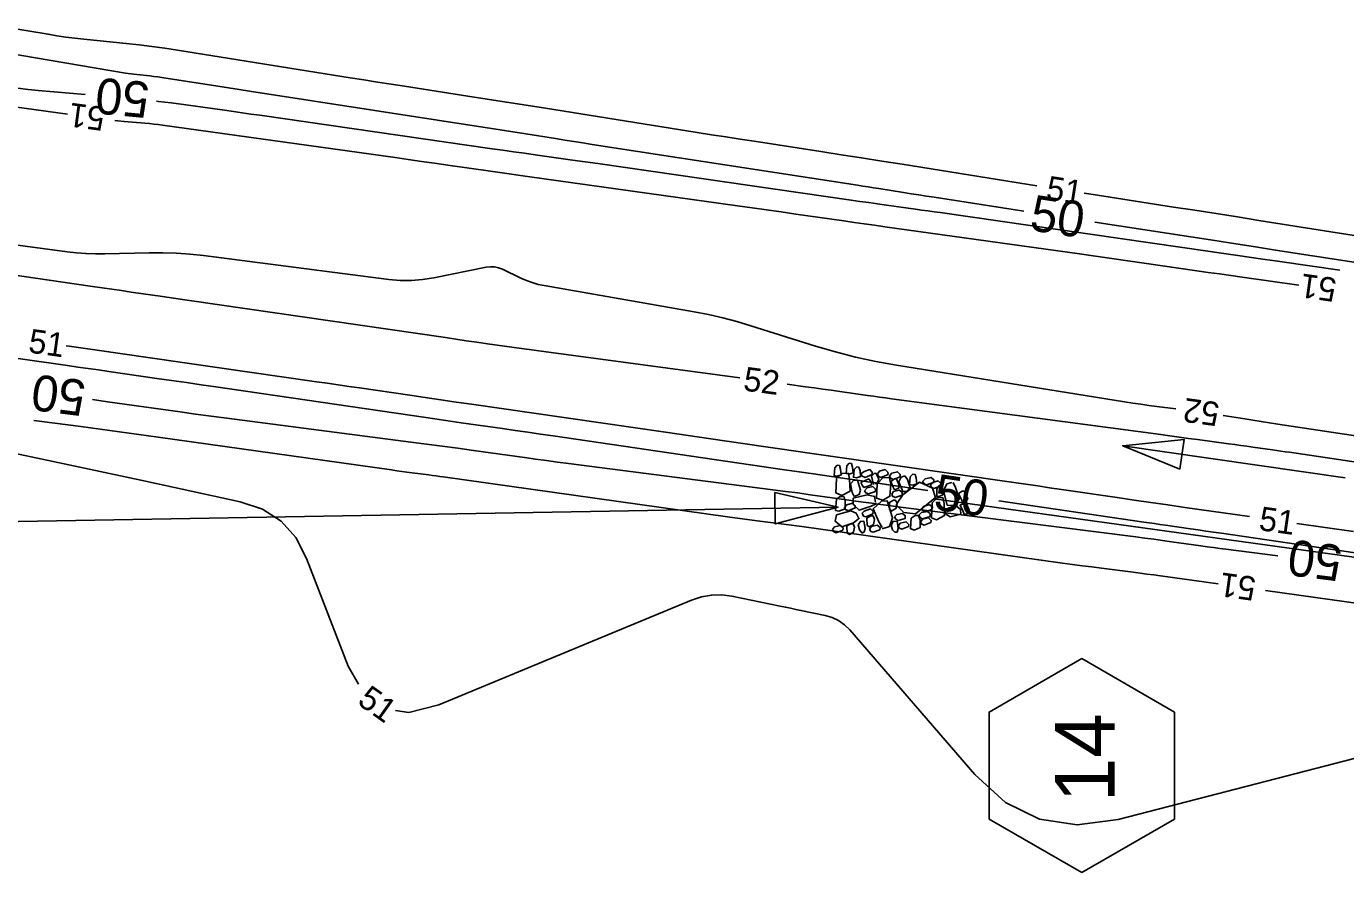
# Model space of a CAD drawing. Extents: x 2384780 to 2405861, y 547869 to 573706.
# Drawn here: x 2394621.2 to 2394731.5, y 554959.7 to 555030.4 of the extents above; entities that cross this region are included whole.
import ezdxf

# ---------------------------------------------------------------- set-up
doc = ezdxf.new("R2010")
doc.units = 0
for name, color, linetype in [('Breaklines', 7, 'Continuous'), ('Old_Level_11', 7, 'Continuous'), ('Old_Level_12', 7, 'Continuous'), ('Old_Level_23', 7, 'Continuous'), ('Old_Level_5', 7, 'Continuous'), ('Old_Level_60', 7, 'Continuous'), ('Old_Level_61', 7, 'Continuous')]:
    doc.layers.add(name, color=color, linetype=linetype)

# ---------------------------------------------------------------- blocks, each defined once
blk = doc.blocks.new('RIPRAP')
at = {"layer": 'Breaklines'}
for points in [[(-0.002, -0.00625), (-0.00625, -0.00775), (-0.016, -0.0125), (-0.02, -0.00675), (-0.02, -0.003), (-0.008, 0.00275), (-0.002, -0.00025), (-0.002, -0.00625)], [(0.01825, -0.00325), (0.01375, -0.005), (0.00325, -0.00975), (0.00025, -0.00375), (0, 0), (0.01125, 0.005), (0.018, 0.00275), (0.01825, -0.00325)], [(-0.0345, -0.0215), (-0.0265, -0.01775), (-0.007, -0.01125), (0.00375, -0.02075), (0.003, -0.0315), (-0.02075, -0.03775), (-0.03225, -0.032), (-0.0345, -0.024)], [(0.012, -0.0355), (0.00825, -0.0295), (0.0035, -0.01775), (0.01025, -0.00925), (0.01825, -0.009), (0.0225, -0.027), (0.01875, -0.033), (0.012, -0.0355)], [(-0.0305, -0.05975), (-0.035, -0.05625), (-0.0375, -0.0465), (-0.033, -0.042), (-0.02925, -0.042), (-0.02475, -0.05375), (-0.02675, -0.05825), (-0.0305, -0.05975)], [(-0.0275, -0.0395), (-0.023, -0.03925), (-0.014, -0.039), (-0.0115, -0.045), (-0.0115, -0.04875), (-0.0235, -0.049), (-0.0295, -0.04475), (-0.0275, -0.0395)], [(-0.0095, -0.039), (0.00025, -0.0365), (0.0205, -0.036), (0.02775, -0.0495), (0.024, -0.05775), (-0.00075, -0.05675), (-0.009, -0.0485), (-0.0095, -0.039)], [(-0.03675, -0.07275), (-0.04075, -0.06825), (-0.04325, -0.0585), (-0.0395, -0.054), (-0.035, -0.054), (-0.031, -0.0665), (-0.033, -0.0705), (-0.03675, -0.07275)], [(-0.00025, -0.11525), (-0.0145, -0.10575), (-0.0355, -0.078), (-0.0255, -0.056), (-0.00975, -0.051), (0.01725, -0.08475), (0.01525, -0.10425), (0.002, -0.11775)], [(0.009, -0.07425), (0.0045, -0.07075), (0.00225, -0.061), (0.00625, -0.05625), (0.01, -0.057), (0.01425, -0.06825), (0.01275, -0.072), (0.009, -0.07425)], [(0.01975, -0.07925), (0.01525, -0.07475), (0.01375, -0.06525), (0.01725, -0.0605), (0.02175, -0.0605), (0.02575, -0.07325), (0.0235, -0.077), (0.01975, -0.07925)], [(0.03125, -0.0765), (0.0265, -0.073), (0.02425, -0.06325), (0.0285, -0.0585), (0.03225, -0.05925), (0.03625, -0.0705), (0.035, -0.07425), (0.03125, -0.0765)], [(-0.0485, -0.08525), (-0.0425, -0.0835), (-0.03275, -0.0825), (-0.0305, -0.08925), (-0.03175, -0.0945), (-0.0445, -0.09325), (-0.049, -0.089), (-0.0485, -0.08525)], [(0.02025, -0.07975), (0.02825, -0.07725), (0.04025, -0.077), (0.045, -0.08725), (0.042, -0.0935), (0.02475, -0.092), (0.02025, -0.0855), (0.02025, -0.07975)], [(-0.046, -0.12775), (-0.0505, -0.12425), (-0.053, -0.1145), (-0.0485, -0.11), (-0.04475, -0.11), (-0.04, -0.12175), (-0.04225, -0.12625), (-0.046, -0.12775)], [(-0.046, -0.1025), (-0.04025, -0.098), (-0.02675, -0.09375), (-0.02, -0.09975), (-0.02, -0.10575), (-0.03625, -0.11225), (-0.044, -0.1085), (-0.046, -0.1025)], [(-0.01575, -0.1245), (-0.02025, -0.12125), (-0.022, -0.11125), (-0.0185, -0.10675), (-0.014, -0.10675), (-0.00975, -0.1185), (-0.012, -0.123), (-0.01575, -0.1245)], [(0.0225, -0.12), (0.0185, -0.11625), (0.01675, -0.10675), (0.0205, -0.102), (0.025, -0.102), (0.0285, -0.114), (0.02625, -0.11775), (0.0225, -0.12)], [(0.03775, -0.114), (0.03325, -0.11025), (0.031, -0.1005), (0.035, -0.096), (0.03875, -0.09675), (0.043, -0.10775), (0.0415, -0.1115), (0.03775, -0.114)], [(-0.04975, -0.14825), (-0.05425, -0.14475), (-0.05675, -0.135), (-0.05225, -0.1305), (-0.0485, -0.1305), (-0.04375, -0.14225), (-0.046, -0.14675), (-0.04975, -0.14825)], [(-0.04275, -0.12825), (-0.03225, -0.126), (-0.012, -0.1275), (-0.00575, -0.1395), (-0.009, -0.15), (-0.033, -0.1485), (-0.04375, -0.13875), (-0.04275, -0.12825)], [(-0.023, -0.1195), (-0.02725, -0.12175), (-0.037, -0.126), (-0.041, -0.1195), (-0.041, -0.11625), (-0.029, -0.1115), (-0.02525, -0.1135), (-0.023, -0.1195)], [(-0.00575, -0.118), (0.00025, -0.1155), (0.0085, -0.1175), (0.0125, -0.12425), (0.01025, -0.128), (-0.00175, -0.12825), (-0.00575, -0.12175), (-0.00575, -0.118)], [(0.04, -0.14075), (0.03075, -0.14625), (0.009, -0.15575), (-0.004, -0.14175), (-0.00425, -0.132), (0.024, -0.123), (0.03825, -0.1285), (0.0425, -0.1405)], [(0.048, -0.1195), (0.04425, -0.12325), (0.036, -0.12575), (0.03, -0.122), (0.02975, -0.1155), (0.04175, -0.11375), (0.04775, -0.11575), (0.048, -0.1195)], [(-0.032, -0.15425), (-0.03625, -0.15575), (-0.046, -0.158), (-0.0505, -0.15375), (-0.05075, -0.15075), (-0.041, -0.146), (-0.035, -0.14825), (-0.03275, -0.152)], [(-0.0215, -0.16975), (-0.02625, -0.1655), (-0.0285, -0.15575), (-0.024, -0.15125), (-0.02025, -0.15175), (-0.01625, -0.163), (-0.01775, -0.1675), (-0.0215, -0.16975)], [(0.00075, -0.15075), (0.0045, -0.15875), (0.011, -0.179), (0.0015, -0.18875), (-0.009, -0.189), (-0.01475, -0.16525), (-0.012, -0.153), (-0.0015, -0.1515)], [(0.0205, -0.15575), (0.0265, -0.15325), (0.03475, -0.15525), (0.03875, -0.162), (0.0365, -0.16575), (0.0245, -0.166), (0.0205, -0.1595), (0.0205, -0.15575)], [(0.043, -0.162), (0.03825, -0.1585), (0.036, -0.14875), (0.04, -0.144), (0.04375, -0.14475), (0.048, -0.15575), (0.04675, -0.1595), (0.043, -0.162)], [(-0.061, -0.17925), (-0.055, -0.17725), (-0.04525, -0.17625), (-0.043, -0.183), (-0.04425, -0.18825), (-0.057, -0.187), (-0.0615, -0.18275), (-0.061, -0.17925)], [(-0.04975, -0.17575), (-0.05375, -0.1705), (-0.05675, -0.16075), (-0.05225, -0.157), (-0.04875, -0.157), (-0.04375, -0.169), (-0.046, -0.1735), (-0.04975, -0.17575)], [(-0.0355, -0.17625), (-0.037, -0.1725), (-0.04125, -0.16275), (-0.03525, -0.158), (-0.0315, -0.158), (-0.02675, -0.17075), (-0.031, -0.174), (-0.0355, -0.17625)], [(0.01625, -0.174), (0.0125, -0.17075), (0.009, -0.16), (0.0135, -0.1555), (0.01725, -0.15625), (0.022, -0.168), (0.02075, -0.17175), (0.01625, -0.174)], [(0.04925, -0.17425), (0.044, -0.17875), (0.03525, -0.1805), (0.02975, -0.177), (0.0295, -0.171), (0.0415, -0.16925), (0.0475, -0.1705), (0.04925, -0.17425)], [(-0.06725, -0.1915), (-0.06125, -0.18975), (-0.0515, -0.18875), (-0.04925, -0.1955), (-0.0505, -0.20075), (-0.06325, -0.1995), (-0.06775, -0.19525), (-0.06725, -0.1915)], [(-0.05075, -0.19675), (-0.0405, -0.195), (-0.021, -0.194), (-0.01375, -0.208), (-0.018, -0.21775), (-0.042, -0.21675), (-0.0505, -0.20725), (-0.05075, -0.19675)], [(-0.012, -0.187), (-0.01875, -0.19075), (-0.033, -0.1935), (-0.039, -0.1875), (-0.039, -0.1815), (-0.02275, -0.17675), (-0.01525, -0.17875), (-0.012, -0.187)], [(0.00625, -0.2035), (0.00175, -0.19975), (-0.001, -0.19), (0.0035, -0.1855), (0.00725, -0.1855), (0.012, -0.1975), (0.01, -0.202), (0.00625, -0.2035)], [(0.026, -0.18075), (0.03225, -0.18875), (0.03875, -0.20825), (0.02925, -0.219), (0.01875, -0.21675), (0.012, -0.193), (0.01575, -0.184), (0.026, -0.17925)], [(0.0335, -0.189), (0.0395, -0.18675), (0.04775, -0.18875), (0.0515, -0.1955), (0.04925, -0.19925), (0.03725, -0.1995), (0.0335, -0.19275), (0.0335, -0.189)], [(-0.064, -0.2115), (-0.058, -0.20975), (-0.04825, -0.20875), (-0.046, -0.2155), (-0.04725, -0.22075), (-0.06, -0.2195), (-0.0645, -0.21525), (-0.064, -0.2115)], [(-0.0115, -0.204), (-0.00425, -0.2025), (0.0085, -0.20225), (0.01275, -0.21275), (0.01125, -0.2185), (-0.0075, -0.21675), (-0.01225, -0.21075), (-0.0115, -0.204)], [(0.04325, -0.22375), (0.0385, -0.22025), (0.03625, -0.2105), (0.0405, -0.20575), (0.04425, -0.2065), (0.0485, -0.2175), (0.047, -0.22125), (0.04325, -0.22375)]]:
    blk.add_lwpolyline(points, dxfattribs=at)
blk = doc.blocks.new('AH1')
at = {"layer": 'Old_Level_23'}
blk.add_lwpolyline([(-5.28, 1.32), (0, 0), (-5.28, -1.32)], close=True, dxfattribs=at)

msp = doc.modelspace()

# ---------------------------------------------------------------- linework, layer by layer
at = {"layer": 'Breaklines'}
msp.add_line((2394821.623, 554973.5965), (2394697.134, 554990.943), dxfattribs=at)
msp.add_lwpolyline([(2394689.0965, 554990.2515), (2394575.881, 554988.25025), (2394575.915, 554979.8045)], dxfattribs=at)
at = {"layer": 'Old_Level_12'}
msp.add_lwpolyline([(2394709.48543, 554959.68087), (2394717.23543, 554964.15537), (2394717.23543, 554973.10437), (2394709.48543, 554977.57887), (2394701.73543, 554973.10437), (2394701.73543, 554964.15537)], close=True, dxfattribs=at)
at = {"layer": 'Old_Level_5'}
msp.add_line((2394712.90575, 554995.379), (2394731.504, 554992.70225), dxfattribs=at)
msp.add_lwpolyline([(2394717.6775, 554993.4295), (2394712.90575, 554995.379), (2394718.03275, 554995.9035)], close=True, dxfattribs=at)
at = {"layer": 'Old_Level_60'}
for points in [[(2394705.7195, 555017.11075), (2394694.44275, 555018.908), (2394692.74275, 555019.17775), (2394691.04225, 555019.44525), (2394689.3415, 555019.7105), (2394687.6405, 555019.9735), (2394682.08275, 555020.829), (2394680.892, 555021.013), (2394679.7015, 555021.19875), (2394678.51125, 555021.386), (2394677.321, 555021.575), (2394664.61, 555023.6015), (2394662.99, 555023.85875), (2394661.36975, 555024.11375), (2394659.74925, 555024.36675), (2394658.12825, 555024.61775), (2394652.83275, 555025.43375), (2394651.698, 555025.60925), (2394650.5635, 555025.78625), (2394649.42925, 555025.965), (2394648.2955, 555026.145), (2394633.84325, 555028.45), (2394632.77075, 555028.61325), (2394631.69625, 555028.76125), (2394630.61975, 555028.894), (2394629.54125, 555029.0115), (2394626.015, 555029.37025), (2394625.26025, 555029.45325), (2394624.50725, 555029.54925), (2394623.756, 555029.65775), (2394623.00625, 555029.77875), (2394619.12175, 555030.43975)], [(2394611.31725, 555024.9305), (2394624.6245, 555023.101)], [(2394628.58975, 555022.57675), (2394628.85525, 555022.548), (2394629.3845, 555022.49775), (2394631.11425, 555022.343), (2394631.48475, 555022.3075), (2394631.8545, 555022.2675), (2394632.224, 555022.223), (2394632.59275, 555022.17375), (2394652.03875, 555019.465), (2394653.139, 555019.311), (2394654.239, 555019.156), (2394655.339, 555018.99975), (2394656.43875, 555018.84225), (2394660.031, 555018.3255), (2394660.80075, 555018.21525), (2394661.57075, 555018.106), (2394662.34075, 555017.99725), (2394663.111, 555017.8895), (2394680.671, 555015.44125), (2394681.896, 555015.26975), (2394683.121, 555015.097), (2394684.34575, 555014.92275), (2394685.5705, 555014.74725), (2394689.57025, 555014.17125), (2394690.4275, 555014.0485), (2394691.28475, 555013.9265), (2394692.14225, 555013.8055), (2394692.99975, 555013.68525), (2394709.276, 555011.41425), (2394710.629, 555011.22475), (2394711.98175, 555011.0335), (2394713.3345, 555010.841), (2394714.68675, 555010.64675), (2394719.10425, 555010.01025), (2394720.051, 555009.87425), (2394720.998, 555009.73925), (2394721.94475, 555009.6055), (2394722.892, 555009.47275), (2394727.63425, 555008.8105)], [(2394734.75525, 555012.551), (2394724.28525, 555014.219), (2394722.5015, 555014.502), (2394720.7175, 555014.7825), (2394718.933, 555015.0605), (2394717.14825, 555015.33625), (2394711.317, 555016.23275), (2394710.0675, 555016.4255), (2394709.67075, 555016.4875)], [(2394717.34575, 554998.4575), (2394715.763, 554998.65725), (2394715.087, 554998.7455), (2394714.41175, 554998.8395), (2394713.73725, 554998.93925), (2394713.06375, 554999.04475), (2394693.97, 555002.1165), (2394692.25925, 555002.4235), (2394690.56325, 555002.79175), (2394688.8815, 555003.221), (2394687.21425, 555003.71175), (2394681.7915, 555005.4145), (2394680.62475, 555005.76), (2394679.4485, 555006.067), (2394678.263, 555006.335), (2394677.068, 555006.5645), (2394664.51125, 555008.76325), (2394664.00525, 555008.87), (2394663.51, 555009.01075), (2394663.026, 555009.1855), (2394662.55275, 555009.3945), (2394661.025, 555010.133), (2394660.694, 555010.2625), (2394660.356, 555010.33425), (2394660.0105, 555010.34825), (2394659.65775, 555010.3045), (2394655.28425, 555009.414), (2394654.34575, 555009.2625), (2394653.40425, 555009.189), (2394652.46, 555009.1935), (2394651.513, 555009.2765), (2394636.004, 555011.272), (2394634.87575, 555011.3955), (2394633.745, 555011.47575), (2394632.61225, 555011.5125), (2394631.47725, 555011.50625), (2394627.76575, 555011.41525), (2394626.9715, 555011.4115), (2394626.17875, 555011.439), (2394625.3875, 555011.4975), (2394624.59825, 555011.5875), (2394619.031, 555012.33325)], [(2394605.92, 555011.724), (2394626.739, 555008.68975), (2394627.54225, 555008.573), (2394628.34575, 555008.457), (2394629.1495, 555008.34175), (2394629.953, 555008.22725), (2394632.5785, 555007.85475), (2394633.14125, 555007.7745), (2394633.70375, 555007.694), (2394634.26625, 555007.61275), (2394634.8285, 555007.53125), (2394656.24225, 555004.412), (2394657.1205, 555004.2845), (2394657.99875, 555004.15775), (2394658.87725, 555004.03175), (2394659.75575, 555003.90675), (2394662.626, 555003.49925), (2394663.241, 555003.4125), (2394663.85625, 555003.327), (2394664.47175, 555003.24275), (2394665.0875, 555003.15975), (2394680.8645, 555001.04725)], [(2394723.50775, 554989.44475), (2394718.114, 554990.22025), (2394716.692, 554990.42525), (2394715.27025, 554990.631), (2394713.8485, 554990.8375), (2394712.427, 554991.04475), (2394707.78325, 554991.723), (2394706.788, 554991.86825), (2394705.79275, 554992.01275), (2394704.7975, 554992.15675), (2394703.80225, 554992.3), (2394688.2625, 554994.535), (2394686.91125, 554994.72975), (2394685.56025, 554994.92525), (2394684.20925, 554995.12125), (2394682.85825, 554995.318), (2394678.4455, 554995.962), (2394677.5, 554996.09975), (2394676.55425, 554996.23725), (2394675.6085, 554996.374), (2394674.66275, 554996.51025), (2394658.428, 554998.84525), (2394657.14, 554999.03075), (2394655.852, 554999.217), (2394654.564, 554999.40375), (2394653.27625, 554999.59125), (2394649.0695, 555000.20475), (2394648.168, 555000.336), (2394647.2665, 555000.46675), (2394646.365, 555000.59725), (2394645.46325, 555000.727), (2394628.858, 555003.1155), (2394627.5015, 555003.31025), (2394626.145, 555003.5045), (2394624.78825, 555003.698), (2394624.534, 555003.73425)], [(2394684.829, 555000.5165), (2394686.3805, 555000.30875), (2394687.0945, 555000.2125), (2394687.8085, 555000.11475), (2394688.52225, 555000.01575), (2394689.23575, 554999.91525), (2394691.566, 554999.5845), (2394692.0655, 554999.51425), (2394692.565, 554999.44475), (2394693.06475, 554999.3765), (2394693.56475, 554999.30925), (2394716.08175, 554996.3025), (2394716.85425, 554996.1995), (2394717.62675, 554996.09625), (2394718.39925, 554995.99325), (2394719.17175, 554995.89), (2394721.76625, 554995.5435), (2394722.2715, 554995.4755), (2394722.77675, 554995.4065), (2394723.28175, 554995.3365), (2394723.7865, 554995.2655), (2394725.4355, 554995.03175), (2394725.78875, 554994.98125), (2394726.142, 554994.93025), (2394726.495, 554994.8785), (2394726.848, 554994.826), (2394752.00375, 554991.06625)], [(2394621.83175, 554997.48875), (2394622.50275, 554997.40375), (2394625.745, 554996.97975), (2394628.98575, 554996.543), (2394632.225, 554996.0935), (2394651.742, 554993.347), (2394652.17175, 554993.28725), (2394652.60175, 554993.22875), (2394653.03175, 554993.17125), (2394653.462, 554993.11525), (2394654.86775, 554992.934), (2394655.169, 554992.89475), (2394655.47, 554992.8545), (2394655.771, 554992.81375), (2394656.07175, 554992.772), (2394679.856, 554989.4355), (2394680.4715, 554989.35), (2394681.0875, 554989.2665), (2394681.7035, 554989.18475), (2394682.32, 554989.105), (2394684.33375, 554988.847), (2394684.76525, 554988.791), (2394685.1965, 554988.734), (2394685.6275, 554988.6755), (2394686.0585, 554988.616), (2394707.879, 554985.56525), (2394708.6915, 554985.453), (2394709.5045, 554985.34325), (2394710.31775, 554985.236), (2394711.13125, 554985.131), (2394713.78925, 554984.793), (2394714.35875, 554984.7195), (2394714.928, 554984.6445), (2394715.497, 554984.568), (2394716.06575, 554984.4895), (2394720.892, 554983.81725)], [(2394747.434, 554993.95625), (2394725.868, 554997.17925), (2394725.17725, 554997.28375), (2394724.487, 554997.3905), (2394723.797, 554997.4995), (2394723.10725, 554997.611), (2394721.307, 554997.905)], [(2394648.96775, 554975.433), (2394648.11475, 554976.95325), (2394644.63075, 554985.95925), (2394643.72475, 554987.7025), (2394642.4995, 554989.07225), (2394640.95525, 554990.06825), (2394639.092, 554990.69075), (2394631.15475, 554992.401), (2394629.45375, 554992.76675), (2394627.7525, 554993.13125), (2394626.051, 554993.4945), (2394624.34925, 554993.85625), (2394612.24075, 554996.4255)], [(2394732.19925, 554988.19475), (2394727.467, 554988.87525)], [(2394735.608, 554970.09675), (2394712.53125, 554964.13475), (2394709.09625, 554963.675), (2394705.9515, 554964.14575), (2394703.09725, 554965.547), (2394700.5335, 554967.87875), (2394690.073, 554979.975), (2394689.634, 554980.40925), (2394689.1435, 554980.75575), (2394688.6015, 554981.01475), (2394688.008, 554981.186), (2394685.98575, 554981.6025), (2394685.5525, 554981.6915), (2394685.11925, 554981.78075), (2394684.68575, 554981.87), (2394684.2525, 554981.95925), (2394680.21, 554982.79175), (2394679.35, 554982.90525), (2394678.50225, 554982.88975), (2394677.66675, 554982.745), (2394676.84375, 554982.47075), (2394655.70875, 554973.70425), (2394653.18625, 554973.058), (2394652.0755, 554973.23)], [(2394724.85375, 554983.2655), (2394735.80325, 554981.74025)]]:
    msp.add_lwpolyline(points, dxfattribs=at)
at = {"layer": 'Old_Level_61'}
for points in [[(2394704.63675, 555014.9935), (2394697.12, 555016.14925), (2394696.4835, 555016.2475), (2394695.84675, 555016.34675), (2394695.2105, 555016.44675), (2394694.57425, 555016.54775), (2394692.496, 555016.879), (2394692.0505, 555016.9495), (2394691.605, 555017.01975), (2394691.1595, 555017.08925), (2394690.714, 555017.158), (2394668.5175, 555020.5745), (2394667.75375, 555020.6925), (2394666.99025, 555020.81175), (2394666.22675, 555020.93175), (2394665.4635, 555021.053), (2394662.9705, 555021.4505), (2394662.43625, 555021.53525), (2394661.90175, 555021.6195), (2394661.36725, 555021.70275), (2394660.83275, 555021.7855), (2394639.87225, 555025.01525), (2394638.98675, 555025.1525), (2394638.1015, 555025.2905), (2394637.2165, 555025.43), (2394636.3315, 555025.5705), (2394632.87275, 555026.12225), (2394632.53725, 555026.17325), (2394632.20125, 555026.2195), (2394631.8645, 555026.261), (2394631.52725, 555026.29775), (2394630.42475, 555026.41), (2394630.18875, 555026.436), (2394629.95325, 555026.466), (2394629.71825, 555026.49975), (2394629.48375, 555026.53775), (2394618.15675, 555028.4655)], [(2394620.49425, 555025.2635), (2394621.339, 555025.17275), (2394622.18475, 555025.09225), (2394626.1075, 555024.74125)], [(2394632.08125, 555024.18375), (2394632.248, 555024.16575), (2394633.30025, 555024.039), (2394634.351, 555023.899), (2394637.781, 555023.42125), (2394638.51575, 555023.3185), (2394639.2505, 555023.215), (2394639.98525, 555023.1105), (2394640.71975, 555023.00525), (2394660.16425, 555020.2095), (2394661.061, 555020.081), (2394661.95775, 555019.9535), (2394662.855, 555019.827), (2394663.752, 555019.7015), (2394666.683, 555019.29275), (2394667.311, 555019.205), (2394667.939, 555019.11625), (2394668.56675, 555019.027), (2394669.1945, 555018.937), (2394690.18225, 555015.91575), (2394690.9225, 555015.8095), (2394691.66325, 555015.704), (2394692.40375, 555015.5995), (2394693.1445, 555015.49575), (2394695.5645, 555015.158), (2394696.083, 555015.0855), (2394696.6015, 555015.01225), (2394697.11975, 555014.9385), (2394697.63825, 555014.864), (2394720.20675, 555011.61125), (2394720.787, 555011.528), (2394721.36725, 555011.44525), (2394721.94775, 555011.36325), (2394722.52825, 555011.28175), (2394724.4245, 555011.017), (2394724.83075, 555010.96), (2394725.237, 555010.9025), (2394725.64325, 555010.84475), (2394726.0495, 555010.78625), (2394731.0785, 555010.06075)], [(2394750.79825, 555007.88325), (2394725.67725, 555011.74025), (2394725.1735, 555011.818), (2394724.6695, 555011.8965), (2394724.166, 555011.97575), (2394723.66225, 555012.0555), (2394722.0175, 555012.3175), (2394721.665, 555012.3735), (2394721.3125, 555012.429), (2394720.95975, 555012.484), (2394720.607, 555012.5385), (2394710.567, 555014.08175)], [(2394696.59175, 554991.63175), (2394693.31775, 554992.11), (2394692.454, 554992.23575), (2394691.59025, 554992.36125), (2394690.7265, 554992.48625), (2394689.86275, 554992.61075), (2394687.0405, 554993.01675), (2394686.43575, 554993.10375), (2394685.831, 554993.19125), (2394685.2265, 554993.279), (2394684.62175, 554993.367), (2394665.26925, 554996.1915), (2394664.21125, 554996.34575), (2394663.15325, 554996.49925), (2394662.095, 554996.65225), (2394661.03675, 554996.80475), (2394657.57975, 554997.302), (2394656.839, 554997.40875), (2394656.09825, 554997.51575), (2394655.3575, 554997.62325), (2394654.617, 554997.73125), (2394637.043, 555000.294), (2394635.81175, 555000.47325), (2394634.58025, 555000.652), (2394633.34875, 555000.83), (2394632.117, 555001.0075), (2394628.09375, 555001.586), (2394627.2315, 555001.71), (2394626.36925, 555001.83325), (2394625.507, 555001.9565), (2394624.6445, 555002.079), (2394605.931, 555004.73675)], [(2394626.7265, 554999.231), (2394627.10325, 554999.18025), (2394627.99175, 554999.057), (2394634.0555, 554998.20375), (2394635.35525, 554998.02275), (2394636.65525, 554997.8455), (2394637.956, 554997.672), (2394639.25725, 554997.50225), (2394653.34525, 554995.686), (2394654.6565, 554995.51525), (2394655.967, 554995.3405), (2394657.27725, 554995.16225), (2394658.587, 554994.9805), (2394662.86475, 554994.3805), (2394663.7815, 554994.25325), (2394664.69875, 554994.12875), (2394665.61625, 554994.007), (2394666.53425, 554993.888), (2394683.64875, 554991.69575), (2394684.688, 554991.561), (2394685.72675, 554991.42325), (2394686.76525, 554991.28275), (2394687.80325, 554991.139), (2394691.19375, 554990.66525), (2394691.9205, 554990.56475), (2394692.6475, 554990.4665), (2394693.37475, 554990.3705), (2394694.10225, 554990.27675), (2394713.99275, 554987.74625), (2394714.7435, 554987.6495), (2394715.49375, 554987.55075), (2394716.244, 554987.4495), (2394716.99375, 554987.34625), (2394719.44275, 554987.00525), (2394719.9675, 554986.93275), (2394720.4925, 554986.86225), (2394721.018, 554986.7935), (2394721.5435, 554986.72625), (2394725.87, 554986.17975)], [(2394742.5845, 554984.9195), (2394721.15425, 554988.05325), (2394720.51, 554988.14725), (2394719.8655, 554988.24075), (2394719.221, 554988.334), (2394718.57675, 554988.427), (2394716.47125, 554988.72975), (2394716.02, 554988.79475), (2394715.569, 554988.86), (2394715.118, 554988.9255), (2394714.66675, 554988.99125), (2394702.52875, 554990.7645)]]:
    msp.add_lwpolyline(points, dxfattribs=at)

# ---------------------------------------------------------------- block references
at = {"layer": 'Old_Level_23', "xscale": 0.9999979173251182, "yscale": 0.9999979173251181, "rotation": 1.0128455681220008}
msp.add_blockref('AH1', (2394689.0965, 554990.2515), dxfattribs=at)
at = {"layer": 'Old_Level_5', "xscale": 50, "yscale": 50, "rotation": -89.76985277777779}
msp.add_blockref('RIPRAP', (2394699.80575, 554990.57125), dxfattribs=at)

# ---------------------------------------------------------------- texts
at = {"layer": 'Old_Level_11'}
msp.add_text('14', height=4.999999, rotation=90, dxfattribs=at).set_placement((2394712.22668, 554965.56598))
at = {"layer": 'Old_Level_60'}
for s, rotation, p in [('51', 172.4653778, (2394627.861, 555023.6715)), ('51', 351.0368583, (2394706.41925, 555015.98575)), ('51', 172.05025, (2394730.876, 555009.3675)), ('51', 351.9133611, (2394621.29075, 555003.18525)), ('52', 352.3741889, (2394681.09875, 555000.007)), ('52', 172.0596028, (2394721.082, 554998.9705)), ('51', 351.815975, (2394724.22275, 554988.3315)), ('51', 172.069825, (2394724.13375, 554984.37525)), ('51', 324.6657722, (2394648.7895, 554973.82825))]:
    msp.add_text(s, height=2, rotation=rotation, dxfattribs=at).set_placement(p)
at = {"layer": 'Old_Level_61'}
for rotation, p in [(174.6688111, (2394631.58675, 555025.748)), (351.2601056, (2394705.0395, 555013.414)), (172.7697611, (2394626.283, 555000.80525)), (351.6890639, (2394697.00625, 554990.05525)), (172.8017556, (2394731.3775, 554986.996))]:
    msp.add_text('50', height=3, rotation=rotation, dxfattribs=at).set_placement(p)

doc.saveas('drawing.dxf')
